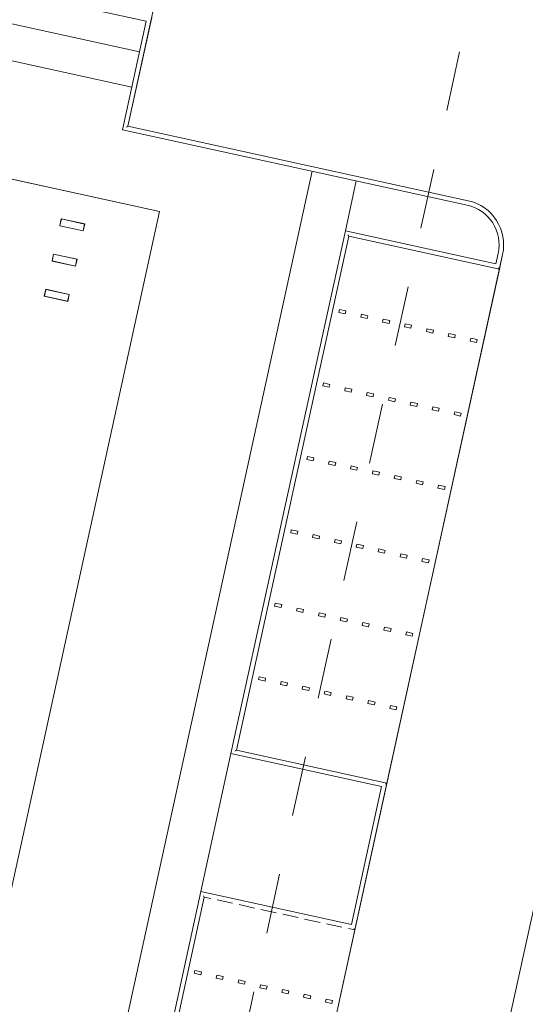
# Model space of a CAD drawing. Header units: metres. Extents: x 233012 to 233264, y 553571 to 554014.
# Tile 263 of 313: x 233207 to 233223, y 553833 to 553866. Entities that reach past the tile are written whole.
import ezdxf

# ---------------------------------------------------------------- set-up
doc = ezdxf.new("R2010")
doc.units = ezdxf.units.M
doc.linetypes.add('NLCS-HIDDEN', pattern=[4, 2, -2])
for name, color, linetype, lineweight in [('A-N---NPP', 251, 'NLCS-HIDDEN', 9), ('A-NL$1B_3D-modellen_algemeen', 252, 'Continuous', 5), ('A-NL$1B_3D-modellen_algemeen-drsn', 252, 'Continuous', 5), ('A-NL23_vloeraanzicht', 252, 'Continuous', 5), ('A-NL90_terrein', 252, 'Continuous', 5), ('A-NL94_parkeren', 252, 'Continuous', 5)]:
    doc.layers.add(name, color=color, linetype=linetype, lineweight=lineweight)

# ---------------------------------------------------------------- blocks, each defined once
blk = doc.blocks.new('NLRS_90_SI_LB_troittoirband 13-15_Struyk Verwo_mie - trottoirband_Struyk Verwo-871937-01_Situatie')
at = {"layer": 'A-NL90_terrein'}
for p, q in [((230.552, -171.081), (235.563, -172.177)), ((235.563, -172.177), (234.772, -175.792)), ((234.951, -175.677), (235.742, -172.063)), ((234.772, -175.792), (246.241, -178.301)), ((234.93, -175.69), (234.951, -175.677)), ((246.273, -178.155), (234.951, -175.677)), ((242.185, -179.154), (238.38, -196.542)), ((238.559, -196.428), (242.299, -179.333)), ((247.196, -180.251), (242.185, -179.154)), ((242.286, -179.312), (242.299, -179.333)), ((242.299, -179.333), (247.311, -180.429)), ((247.271, -179.909), (247.196, -180.251)), ((247.311, -180.429), (247.418, -179.941)), ((247.298, -180.409), (247.311, -180.429)), ((238.538, -196.441), (238.559, -196.428)), ((243.57, -197.525), (238.559, -196.428)), ((238.38, -196.542), (243.391, -197.639)), ((243.391, -197.639), (242.387, -202.23)), ((242.501, -202.409), (243.57, -197.525)), ((243.549, -197.538), (243.57, -197.525)), ((237.375, -201.134), (234.639, -213.638)), ((234.818, -213.524), (237.49, -201.312)), ((242.387, -202.23), (237.375, -201.134)), ((237.476, -201.292), (237.49, -201.312)), ((237.49, -201.312), (237.705, -201.359)), ((237.919, -201.407), (238.432, -201.519)), ((238.647, -201.566), (239.16, -201.678)), ((239.375, -201.725), (239.888, -201.837)), ((240.103, -201.884), (240.616, -201.997)), ((240.831, -202.044), (241.343, -202.156)), ((241.558, -202.203), (242.071, -202.315)), ((242.286, -202.362), (242.501, -202.409)), ((242.488, -202.388), (242.501, -202.409))]:
    blk.add_line(p, q, dxfattribs=at)
for radius in [1.35, 1.5]:
    blk.add_arc((245.952, -179.62), radius, 347.6567, 77.6567, dxfattribs=at)
for points in [[(234.907, -175.705), (234.909, -175.704), (234.912, -175.702), (234.915, -175.7), (234.918, -175.699), (234.92, -175.697), (234.922, -175.696), (234.924, -175.694), (234.927, -175.693), (234.929, -175.691), (234.93, -175.691), (234.93, -175.69)], [(242.271, -179.288), (242.272, -179.29), (242.274, -179.293), (242.276, -179.297), (242.278, -179.299), (242.28, -179.302), (242.281, -179.304), (242.282, -179.306), (242.284, -179.308), (242.285, -179.311), (242.286, -179.312), (242.286, -179.312)], [(247.283, -180.385), (247.284, -180.387), (247.286, -180.39), (247.288, -180.393), (247.29, -180.396), (247.291, -180.398), (247.293, -180.401), (247.294, -180.403), (247.295, -180.405), (247.297, -180.407), (247.297, -180.408), (247.298, -180.409)], [(238.514, -196.456), (238.516, -196.455), (238.519, -196.453), (238.523, -196.451), (238.525, -196.449), (238.528, -196.448), (238.53, -196.446), (238.532, -196.445), (238.534, -196.444), (238.537, -196.442), (238.538, -196.441), (238.538, -196.441)], [(243.526, -197.553), (243.528, -197.552), (243.53, -197.55), (243.534, -197.548), (243.537, -197.546), (243.539, -197.544), (243.541, -197.543), (243.543, -197.542), (243.546, -197.54), (243.548, -197.539), (243.549, -197.538), (243.549, -197.538)], [(237.461, -201.268), (237.463, -201.27), (237.464, -201.273), (237.467, -201.277), (237.468, -201.279), (237.47, -201.282), (237.471, -201.284), (237.473, -201.286), (237.474, -201.288), (237.476, -201.291), (237.476, -201.292), (237.476, -201.292)], [(242.473, -202.365), (242.474, -202.367), (242.476, -202.37), (242.478, -202.373), (242.48, -202.376), (242.481, -202.378), (242.483, -202.38), (242.484, -202.382), (242.486, -202.385), (242.487, -202.387), (242.488, -202.388), (242.488, -202.388)]]:
    blk.add_open_spline(points, degree=3, knots=[0, 0, 0, 0, 0.166667, 0.25, 0.333333, 0.416667, 0.5, 0.583333, 0.666667, 0.833333, 1, 1, 1, 1], dxfattribs=at)
blk = doc.blocks.new('NLRS_90_PA_WPB_parkeerplaats_gen_mie - parkeerplaats_gen_bxl 2500x5130-869705-01_Situatie')
at = {"layer": 'A-NL94_parkeren'}
for p, q in [((1.2, 4.91), (1.2, 4.69)), ((1.3, 4.91), (1.2, 4.91)), ((1.2, 4.69), (1.3, 4.69)), ((1.3, 4.69), (1.3, 4.91)), ((1.2, 4.165), (1.2, 3.945)), ((1.3, 4.165), (1.2, 4.165)), ((1.2, 3.945), (1.3, 3.945)), ((1.3, 3.945), (1.3, 4.165)), ((1.2, 3.42), (1.2, 3.2)), ((1.3, 3.42), (1.2, 3.42)), ((1.3, 3.2), (1.3, 3.42)), ((1.2, 3.2), (1.3, 3.2)), ((1.2, 2.675), (1.2, 2.455)), ((1.3, 2.675), (1.2, 2.675)), ((1.3, 2.455), (1.3, 2.675)), ((1.2, 2.455), (1.3, 2.455)), ((1.2, 1.93), (1.2, 1.71)), ((1.3, 1.93), (1.2, 1.93)), ((1.2, 1.71), (1.3, 1.71)), ((1.3, 1.71), (1.3, 1.93)), ((1.2, 1.185), (1.2, 0.965)), ((1.3, 1.185), (1.2, 1.185)), ((1.3, 0.965), (1.3, 1.185)), ((1.2, 0.965), (1.3, 0.965)), ((1.2, 0.44), (1.2, 0.22)), ((1.3, 0.44), (1.2, 0.44)), ((1.3, 0.22), (1.3, 0.44)), ((1.2, 0.22), (1.3, 0.22))]:
    blk.add_line(p, q, dxfattribs=at)
blk = doc.blocks.new('NLRS_21_GM_UH_afwerking kolommen_gen_mie - 800x200-5963155-01_Situatie')
at = {"layer": 'A-NL$1B_3D-modellen_algemeen-drsn'}
for p, q in [((0.12, 0.4), (-0.12, 0.4)), ((-0.12, 0.4), (-0.12, -0.4)), ((-0.115, -0.395), (-0.115, 0.395)), ((-0.115, 0.395), (0.115, 0.395)), ((0.115, 0.395), (0.115, -0.395)), ((0.12, -0.4), (0.12, 0.4)), ((-0.12, -0.4), (0.12, -0.4)), ((0.115, -0.395), (-0.115, -0.395))]:
    blk.add_line(p, q, dxfattribs=at)
blk = doc.blocks.new('NLRS_21_GM_UH_afwerking kolommen_gen_mie - 800x200-6327818-01_Situatie')
at = {"layer": 'A-NL$1B_3D-modellen_algemeen-drsn'}
for p, q in [((0.12, 0.4), (-0.12, 0.4)), ((-0.12, 0.4), (-0.12, -0.4)), ((-0.115, -0.395), (-0.115, 0.395)), ((-0.115, 0.395), (0.115, 0.395)), ((0.115, 0.395), (0.115, -0.395)), ((0.12, -0.4), (0.12, 0.4)), ((-0.12, -0.4), (0.12, -0.4)), ((0.115, -0.395), (-0.115, -0.395))]:
    blk.add_line(p, q, dxfattribs=at)

msp = doc.modelspace()

# ---------------------------------------------------------------- linework, layer by layer
at = {"layer": 'A-N---NPP', "flags": 128}
msp.add_lwpolyline([(233208.526, 553888.618), (233228.609, 553980.395), (233099.954, 554008.548), (233025.404, 553667.867), (233154.055, 553639.689), (233189.361, 553801.036), (233206.475, 553797.378), (233225.622, 553884.877)], close=True, dxfattribs=at)
at = {"layer": 'A-NL23_vloeraanzicht'}
for p, q in [((233229.055, 553948.513), (233210.243, 553862.547)), ((233210.631, 553865.021), (233203.656, 553866.547)), ((233203.399, 553865.375), (233210.374, 553863.849)), ((233210.243, 553862.547), (233221.565, 553860.069)), ((233211.29, 553859.707), (233202.547, 553861.621)), ((233202.576, 553861.614), (233211.29, 553859.707)), ((233208.915, 553826.958), (233216.375, 553861.051)), ((233217.84, 553860.731), (233217.477, 553859.07)), ((233204.343, 553827.959), (233211.29, 553859.707)), ((233217.591, 553858.891), (233213.851, 553841.796)), ((233222.603, 553857.795), (233217.591, 553858.891)), ((233222.71, 553858.283), (233206.536, 553784.372)), ((233218.862, 553840.699), (233222.603, 553857.795)), ((233213.596, 553790.157), (233228.239, 553857.073)), ((233228.132, 553856.585), (233220.65, 553822.394)), ((233213.851, 553841.796), (233218.862, 553840.699)), ((233213.672, 553841.682), (233212.667, 553837.09)), ((233212.782, 553836.912), (233210.11, 553824.7)), ((233212.997, 553836.865), (233212.782, 553836.912)), ((233213.724, 553836.705), (233213.211, 553836.817)), ((233214.452, 553836.546), (233213.939, 553836.658)), ((233215.18, 553836.387), (233214.667, 553836.499)), ((233215.908, 553836.227), (233215.395, 553836.34)), ((233216.635, 553836.068), (233216.123, 553836.18)), ((233217.363, 553835.909), (233216.85, 553836.021)), ((233217.793, 553835.815), (233217.578, 553835.862)), ((233215.121, 553823.604), (233217.793, 553835.815))]:
    msp.add_line(p, q, dxfattribs=at)
msp.add_arc((233221.244, 553858.604), 1.5, 347.6567, 77.6567, dxfattribs=at)

# ---------------------------------------------------------------- block references
at = {"layer": 'A-NL$1B_3D-modellen_algemeen', "rotation": 77.6567290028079}
for name, p in [('NLRS_21_GM_UH_afwerking kolommen_gen_mie - 800x200-5963155-01_Situatie', (233208.389, 553859.267)), ('NLRS_21_GM_UH_afwerking kolommen_gen_mie - 800x200-5963155-01_Situatie', (233208.133, 553858.095)), ('NLRS_21_GM_UH_afwerking kolommen_gen_mie - 800x200-6327818-01_Situatie', (233207.876, 553856.923))]:
    msp.add_blockref(name, p, dxfattribs=at)
at = {"layer": 'A-NL90_terrein'}
msp.add_blockref('NLRS_90_SI_LB_troittoirband 13-15_Struyk Verwo_mie - trottoirband_Struyk Verwo-871937-01_Situatie', (232975.292, 554038.224), dxfattribs=at)
at = {"layer": 'A-NL94_parkeren', "lineweight": 9, "rotation": 77.65672900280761}
for p in [(233221.801, 553854.132), (233221.267, 553851.689), (233220.732, 553849.247), (233220.198, 553846.805), (233219.664, 553844.363), (233219.129, 553841.92), (233216.991, 553832.152)]:
    msp.add_blockref('NLRS_90_PA_WPB_parkeerplaats_gen_mie - parkeerplaats_gen_bxl 2500x5130-869705-01_Situatie', p, dxfattribs=at)

doc.saveas('drawing.dxf')
